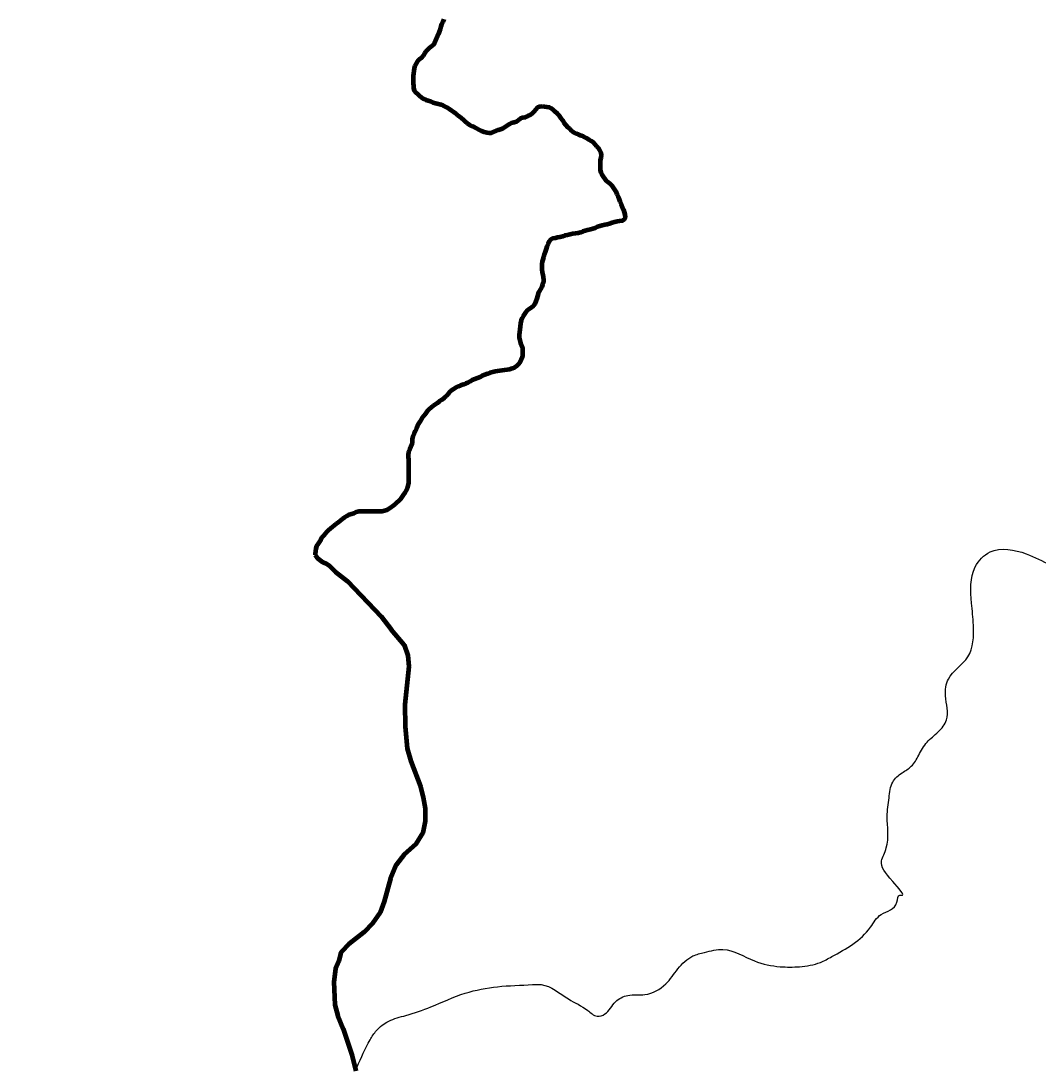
# Model space of a CAD drawing. Extents: x -1643653 to 4543381, y 1624270 to 13878484.
# Drawn here: x 736555 to 742039, y 8959919 to 8965563 of the extents above; entities that cross this region are included whole.
import ezdxf

# ---------------------------------------------------------------- set-up
doc = ezdxf.new("R2010")
doc.units = 0
doc.header["$LTSCALE"] = 160
for name, color, linetype, lineweight in [('24', 7, 'Continuous', 25), ('53', 7, 'Continuous', 106), ('60', 7, 'Continuous', 13)]:
    doc.layers.add(name, color=color, linetype=linetype, lineweight=lineweight)

msp = doc.modelspace()

# ---------------------------------------------------------------- linework, layer by layer
at = {"layer": '24', "lineweight": 53}
for points in [[(738835.7, 8965572.7), (738829.1, 8965559.3), (738822.9, 8965546.1), (738818.7, 8965532.6), (738814.7, 8965518.4), (738810.5, 8965505.2), (738806.3, 8965493.3), (738800.4, 8965480.7), (738794.8, 8965468.2), (738790.8, 8965455.9), (738785.4, 8965442.9), (738777.6, 8965432.5), (738766.6, 8965424.7), (738756.3, 8965416.7), (738747, 8965407.7), (738738.7, 8965398.2), (738731, 8965387.3), (738722.8, 8965375.9), (738714.1, 8965365.1), (738702.7, 8965354.9), (738693.3, 8965346.3), (738685.2, 8965334.8), (738679.1, 8965320.7)], [(738679.1, 8965320.7), (738674.7, 8965306.5), (738672.4, 8965293.8), (738670.5, 8965280.1), (738669.1, 8965267.1), (738668.9, 8965253.9), (738668.9, 8965252.2)], [(738668.9, 8965252.2), (738668.7, 8965240.3), (738668.8, 8965226.9), (738670.5, 8965213.4), (738671.6, 8965200.6), (738675.5, 8965187.9), (738683.2, 8965177.1), (738694.2, 8965168.7), (738703.2, 8965159.7), (738713.8, 8965150.9), (738725.1, 8965143.9), (738737.4, 8965138.3), (738750.2, 8965134.1), (738762.3, 8965130), (738777.7, 8965124.5), (738790.7, 8965121), (738803.9, 8965116.6), (738817.9, 8965112.1), (738831.1, 8965108.1), (738842.5, 8965102.6), (738853.3, 8965095.9), (738864, 8965088.8), (738877.1, 8965080.8), (738887.6, 8965072.8), (738899.1, 8965064.4), (738909.3, 8965056.3), (738918.8, 8965048), (738930.6, 8965038.9), (738940.1, 8965030.3), (738950.8, 8965020.6), (738961, 8965012.2), (738972.9, 8965004.1), (738987.1, 8964996.1), (738999.8, 8964990.7), (739011.8, 8964984.5), (739023.7, 8964978.8), (739038.7, 8964971.1), (739051.7, 8964965.5), (739066, 8964962.6), (739078.9, 8964960.8), (739091.5, 8964960.7), (739105.2, 8964965.7), (739117.7, 8964970.9), (739129.2, 8964975.8), (739141.3, 8964980), (739154.4, 8964986), (739166, 8964992.5), (739176.3, 8965000.1), (739187.8, 8965007.2), (739200.3, 8965014.2), (739213.3, 8965017.6), (739226.5, 8965021.3), (739236.7, 8965029.1), (739248, 8965037.4), (739260.3, 8965042.4), (739274.4, 8965044.9), (739287, 8965050.9), (739290.4, 8965051.6), (739301.9, 8965058), (739312.9, 8965066.6), (739322.4, 8965075.3), (739330.8, 8965086.5), (739340.1, 8965096.4), (739352, 8965102.9), (739364.5, 8965103.5)], [(739364.5, 8965103.5), (739376.9, 8965101.4), (739390.5, 8965100.2), (739403.2, 8965099.4), (739414.3, 8965093), (739425.1, 8965083.3), (739434.1, 8965074.6), (739445.8, 8965064.2), (739454.3, 8965055), (739466.1, 8965039.9), (739474.4, 8965028.9), (739482.8, 8965015.4), (739492, 8965003.2), (739502.8, 8964991.6), (739513.5, 8964980.9), (739523.7, 8964971.8), (739534.5, 8964964.2), (739547.6, 8964956.3), (739561.2, 8964951), (739575.4, 8964946.4), (739588.6, 8964941.1), (739602.4, 8964933)], [(739602.4, 8964933), (739616.9, 8964923.4), (739629, 8964917), (739639.3, 8964909.1), (739649.6, 8964899.5), (739658.5, 8964888.9), (739666.5, 8964878.5), (739674.7, 8964866.7), (739681.7, 8964852), (739683.1, 8964838.9), (739680.7, 8964826.1), (739678.3, 8964813.7), (739678.1, 8964801), (739677.9, 8964785.9), (739677.7, 8964772.2), (739677.9, 8964759.7), (739680.6, 8964747.2), (739687.4, 8964735.1), (739694.3, 8964724.5), (739702.9, 8964712.8), (739711, 8964702.3), (739721.6, 8964693.5), (739731.7, 8964686), (739740.6, 8964676.3), (739748.4, 8964665.9), (739755.8, 8964654.5), (739762.4, 8964643.3), (739768.2, 8964629.7), (739774.1, 8964615.5), (739779.6, 8964601.3), (739784.5, 8964589.9), (739790.5, 8964575.4), (739797.9, 8964557.4), (739803.4, 8964544.7), (739808, 8964532.3), (739811.6, 8964519.3), (739812.5, 8964504.6), (739808.1, 8964492.7), (739796, 8964485.8), (739781.8, 8964483.7), (739769, 8964482.1), (739755.9, 8964478.2), (739742.7, 8964474.3), (739729, 8964469.9), (739714.7, 8964466.8), (739702.4, 8964463.8), (739689.5, 8964460.4), (739676.8, 8964457.7), (739664.3, 8964452.6), (739651.7, 8964447), (739638.7, 8964442.6), (739625, 8964439.3), (739610, 8964436.1), (739596.4, 8964432.5), (739584.5, 8964427.7), (739571.5, 8964422.6), (739558.9, 8964419.2), (739544.5, 8964417.5), (739528.2, 8964415.7), (739513.7, 8964411.8), (739500.2, 8964409.2), (739488.1, 8964406.1), (739474, 8964402.2), (739461.1, 8964398.4), (739448.4, 8964395.6)], [(739448.4, 8964395.6), (739436.1, 8964391.9), (739423, 8964389.8), (739411.1, 8964384.3), (739402.2, 8964373.9), (739397.1, 8964361.9), (739391, 8964346.6), (739386.4, 8964334.5), (739381, 8964318.2), (739375.3, 8964305), (739371.6, 8964290.7), (739369.4, 8964277.6), (739365.2, 8964265.8), (739362.6, 8964253), (739362.4, 8964237.3), (739362.8, 8964223.2), (739364.8, 8964208.9), (739368.2, 8964195.2), (739370.3, 8964181.3), (739371.6, 8964168.2), (739371.4, 8964155.2), (739367.6, 8964142.4), (739362.4, 8964130.5), (739356.1, 8964116.8), (739349.6, 8964105.2), (739343.6, 8964092.4), (739339.1, 8964079.2), (739335.9, 8964067.1), (739331.6, 8964052.6), (739325.2, 8964039.2), (739317.8, 8964028.1), (739306.7, 8964019.5), (739296.6, 8964011.3), (739286.6, 8964003.5), (739277.1, 8963993.5), (739269.6, 8963983.3), (739262.6, 8963972.5)], [(739262.6, 8963972.5), (739256.7, 8963960.5), (739251, 8963948), (739248.8, 8963931.6), (739246.9, 8963916.2), (739244.8, 8963900.5), (739242.7, 8963886.3), (739241.9, 8963870.6), (739241.7, 8963856), (739244.4, 8963843.1), (739248.6, 8963828.5), (739253.7, 8963815.2), (739258.2, 8963802.7), (739259.2, 8963789.7), (739259, 8963776.6), (739258.5, 8963762), (739257, 8963748.6), (739252.4, 8963736.6), (739245.6, 8963724.3), (739237.9, 8963713.2), (739227.4, 8963703.2), (739216.4, 8963696), (739203.9, 8963688.9), (739189.8, 8963684.5), (739175.6, 8963682.3), (739162.4, 8963680.8), (739149.7, 8963679.2), (739137, 8963676.9), (739124.2, 8963674.8), (739111.6, 8963672.9), (739098.1, 8963670.9), (739082.6, 8963666.6), (739070.2, 8963661.7), (739056.3, 8963656.3), (739041.8, 8963649.7), (739030.1, 8963643.6), (739016.7, 8963637.6), (739002.2, 8963632.7), (738987.7, 8963626.9), (738976.7, 8963619.6), (738964.9, 8963612.8), (738953.3, 8963608.1), (738940.3, 8963604.1), (738925.1, 8963598.8), (738912.4, 8963592.7), (738898.1, 8963585.6), (738886.4, 8963579.1), (738873.1, 8963569.9), (738864.4, 8963559.8), (738857, 8963549.2), (738846.8, 8963540.5), (738837.4, 8963532.2), (738823.7, 8963521.1), (738811.7, 8963513.3), (738798.6, 8963503.5), (738787.8, 8963495.9), (738777.5, 8963488.3), (738765.8, 8963479.4), (738756.5, 8963470), (738747.5, 8963461.3), (738739.2, 8963450.5), (738729.8, 8963438.4), (738720.7, 8963426.6), (738712.8, 8963415.5), (738705.9, 8963402.8)], [(738705.9, 8963402.8), (738698.7, 8963391.5), (738692.3, 8963379.4), (738686.8, 8963366.6), (738680.4, 8963351.5), (738675, 8963338.5), (738668.4, 8963323.4), (738664.1, 8963309), (738663.3, 8963295), (738662.2, 8963279.9), (738657.7, 8963267.8), (738650.9, 8963255.1), (738645.1, 8963238.3), (738642.6, 8963225), (738642.7, 8963211.6), (738643.6, 8963198.4), (738645.1, 8963184.3), (738644.9, 8963167.8), (738644.7, 8963154), (738644.5, 8963140.2), (738644.3, 8963126.7), (738644.2, 8963113.8), (738644, 8963099.8), (738643.9, 8963085), (738643.7, 8963070.9), (738641.1, 8963056.6), (738636.7, 8963043.4), (738630.1, 8963030.2), (738624.1, 8963018.8), (738615.9, 8963006.1), (738608.2, 8962995.9), (738600.4, 8962985.8), (738591.8, 8962976.5), (738582, 8962967.3), (738572.2, 8962958.7), (738561.8, 8962950.2), (738558.8, 8962947.9)], [(738558.8, 8962947.9), (738550, 8962941.1), (738538.4, 8962933.1), (738527, 8962926.7), (738514.4, 8962922), (738501.1, 8962918.3), (738486.9, 8962918.5), (738473, 8962918.7), (738460, 8962918.9), (738446.5, 8962919.1), (738432, 8962919.3), (738417.1, 8962919.5), (738403.4, 8962919.7), (738390.8, 8962919.8), (738376.7, 8962919.5), (738362.2, 8962915.4), (738348.9, 8962908.9), (738336.6, 8962905.3), (738322.3, 8962900.2), (738311.4, 8962893.9), (738298.4, 8962886.2), (738287.4, 8962877.2), (738276.7, 8962868), (738265.6, 8962859.5), (738255.1, 8962851.8), (738244.3, 8962843.6), (738234.1, 8962836.2), (738223.4, 8962827.3), (738213.3, 8962819.1), (738204.3, 8962809.4), (738195.7, 8962799.4), (738187.1, 8962789.7), (738177.9, 8962778.2), (738170.8, 8962766.2), (738163.9, 8962755.2), (738156.5, 8962744.1), (738149.1, 8962731.3), (738145.2, 8962719.1), (738142.8, 8962705.9), (738141.8, 8962690.3), (738141.7, 8962685.5)], [(738141.7, 8962685.5), (738152.5, 8962669.6), (738181.9, 8962645.5), (738197.1, 8962640.8), (738217.1, 8962627.1), (738251, 8962593.2), (738314.9, 8962542.9), (738496.7, 8962353.4), (738550.2, 8962283), (738620.6, 8962200.2), (738640.6, 8962142.4), (738647, 8962082.8), (738624.5, 8961879.2), (738626.6, 8961759.9), (738636.5, 8961640.5), (738657.2, 8961572.5), (738708.2, 8961437), (738723.9, 8961377.2), (738733.9, 8961317.5), (738734.2, 8961249.7), (738720.9, 8961186.2), (738683.6, 8961126.1), (738620.8, 8961070.7), (738578.4, 8961013.8), (738548.1, 8960940.1), (738513.2, 8960816.6), (738491.7, 8960757.4), (738449.6, 8960697.3), (738406.1, 8960651.4), (738323.2, 8960586.2), (738283.9, 8960545.5), (738277, 8960532.8), (738268.6, 8960495.4), (738251.1, 8960454.1), (738241.8, 8960382.7)], [(738241.8, 8960382.7), (738247.4, 8960259.4), (738263.5, 8960199.7), (738292.1, 8960130.8), (738340.4, 8959985), (738360.6, 8959903.9)]]:
    msp.add_lwpolyline(points, dxfattribs=at)
at = {"layer": '24'}
msp.add_spline([(738367.7, 8959924.4), (738437.2, 8960071.1), (738471.9, 8960121.3), (738537.5, 8960171.6), (738630.2, 8960202.5), (738765.3, 8960248.8), (738950.5, 8960322.2), (739124.2, 8960357), (739313.4, 8960368.5), (739359.7, 8960368.5), (739506.3, 8960291.3), (739610.6, 8960229.5), (739660.8, 8960198.6), (739703.2, 8960210.2), (739761.1, 8960275.8), (739826.7, 8960310.6), (739919.4, 8960314.5), (740031.3, 8960372.4), (740096.9, 8960453.5), (740178, 8960523), (740239.7, 8960542.3), (740340.1, 8960557.8), (740509.9, 8960496), (740648.9, 8960465.1), (740753.1, 8960465.1), (740865, 8960488.3), (740926.8, 8960519.2), (741135.2, 8960677.5), (741193.1, 8960747.1), (741278, 8960812.7), (741293.5, 8960851.3), (741300.5, 8960850.1), (741255.5, 8960925.1), (741195.5, 8961035.2), (741220.5, 8961105.2), (741225.5, 8961275.2), (741235.5, 8961375.3), (741255.5, 8961460.3), (741305.5, 8961510.3), (741355.4, 8961545.3), (741395.4, 8961605.3), (741440.4, 8961675.3), (741500.4, 8961730.4), (741545.4, 8961795.4), (741540.4, 8961925.4), (741555.4, 8962015.5), (741660.3, 8962135.5), (741690.3, 8962305.5), (741680.3, 8962425.6), (741700.3, 8962620.6), (741780.3, 8962700.7), (741975.2, 8962690.7), (742105.2, 8962630.6), (742195.2, 8962590.6), (742275.1, 8962580.6), (742390.1, 8962640.6), (742520.1, 8962655.6), (742770, 8962605.6), (742989.9, 8962550.6), (743104.8, 8962540.6), (743324.8, 8962590.6), (743524.7, 8962640.6), (743664.7, 8962635.6), (743774.6, 8962635.6), (743904.6, 8962675.7), (744079.5, 8962775.7), (744274.5, 8962990.7), (744539.4, 8963385.9), (744659.3, 8963580.9), (744879.3, 8963706), (745084.2, 8963786), (745299.1, 8963801), (745444.1, 8963831), (745664, 8963901), (745943.9, 8964026.1), (746173.8, 8964201.1), (746393.8, 8964276.1), (746543.7, 8964266.1), (746708.6, 8964376.2), (746898.6, 8964536.2), (747118.5, 8964656.2), (747248.5, 8964676.2), (747398.4, 8964766.3), (747428.4, 8964831.3), (747488.4, 8964891.3), (747623.3, 8964991.3), (747863.3, 8965106.4), (747993.2, 8965146.4), (748133.2, 8965221.4), (748228.1, 8965321.5), (748358.1, 8965451.5)], degree=3, dxfattribs=at)
at = {"layer": '53'}
for points in [[(738835.7, 8965572.7), (738829.1, 8965559.3), (738822.9, 8965546.1), (738818.7, 8965532.6), (738814.7, 8965518.4), (738810.5, 8965505.2), (738806.3, 8965493.3), (738800.4, 8965480.7), (738794.8, 8965468.2), (738790.8, 8965455.9), (738785.4, 8965442.9), (738777.6, 8965432.5), (738766.6, 8965424.7), (738756.3, 8965416.7), (738747, 8965407.7), (738738.7, 8965398.2), (738731, 8965387.3), (738722.8, 8965375.9), (738714.1, 8965365.1), (738702.7, 8965354.9), (738693.3, 8965346.3), (738685.2, 8965334.8), (738679.1, 8965320.7)], [(738679.1, 8965320.7), (738674.7, 8965306.5), (738672.4, 8965293.8), (738670.5, 8965280.1), (738669.1, 8965267.1), (738668.9, 8965253.9), (738668.9, 8965252.2)], [(738668.9, 8965252.2), (738668.7, 8965240.3), (738668.8, 8965226.9), (738670.5, 8965213.4), (738671.6, 8965200.6), (738675.5, 8965187.9), (738683.2, 8965177.1), (738694.2, 8965168.7), (738703.2, 8965159.7), (738713.8, 8965150.9), (738725.1, 8965143.9), (738737.4, 8965138.3), (738750.2, 8965134.1), (738762.3, 8965130), (738777.7, 8965124.5), (738790.7, 8965121), (738803.9, 8965116.6), (738817.9, 8965112.1), (738831.1, 8965108.1), (738842.5, 8965102.6), (738853.3, 8965095.9), (738864, 8965088.8), (738877.1, 8965080.8), (738887.6, 8965072.8), (738899.1, 8965064.4), (738909.3, 8965056.3), (738918.8, 8965048), (738930.6, 8965038.9), (738940.1, 8965030.3), (738950.8, 8965020.6), (738961, 8965012.2), (738972.9, 8965004.1), (738987.1, 8964996.1), (738999.8, 8964990.7), (739011.8, 8964984.5), (739023.7, 8964978.8), (739038.7, 8964971.1), (739051.7, 8964965.5), (739066, 8964962.6), (739078.9, 8964960.8), (739091.5, 8964960.7), (739105.2, 8964965.7), (739117.7, 8964970.9), (739129.2, 8964975.8), (739141.3, 8964980), (739154.4, 8964986), (739166, 8964992.5), (739176.3, 8965000.1), (739187.8, 8965007.2), (739200.3, 8965014.2), (739213.3, 8965017.6), (739226.5, 8965021.3), (739236.7, 8965029.1), (739248, 8965037.4), (739260.3, 8965042.4), (739274.4, 8965044.9), (739287, 8965050.9), (739290.4, 8965051.6), (739301.9, 8965058), (739312.9, 8965066.6), (739322.4, 8965075.3), (739330.8, 8965086.5), (739340.1, 8965096.4), (739352, 8965102.9), (739364.5, 8965103.5)], [(739364.5, 8965103.5), (739376.9, 8965101.4), (739390.5, 8965100.2), (739403.2, 8965099.4), (739414.3, 8965093), (739425.1, 8965083.3), (739434.1, 8965074.6), (739445.8, 8965064.2), (739454.3, 8965055), (739466.1, 8965039.9), (739474.4, 8965028.9), (739482.8, 8965015.4), (739492, 8965003.2), (739502.8, 8964991.6), (739513.5, 8964980.9), (739523.7, 8964971.8), (739534.5, 8964964.2), (739547.6, 8964956.3), (739561.2, 8964951), (739575.4, 8964946.4), (739588.6, 8964941.1), (739602.4, 8964933)], [(739602.4, 8964933), (739616.9, 8964923.4), (739629, 8964917), (739639.3, 8964909.1), (739649.6, 8964899.5), (739658.5, 8964888.9), (739666.5, 8964878.5), (739674.7, 8964866.7), (739681.7, 8964852), (739683.1, 8964838.9), (739680.7, 8964826.1), (739678.3, 8964813.7), (739678.1, 8964801), (739677.9, 8964785.9), (739677.7, 8964772.2), (739677.9, 8964759.7), (739680.6, 8964747.2), (739687.4, 8964735.1), (739694.3, 8964724.5), (739702.9, 8964712.8), (739711, 8964702.3), (739721.6, 8964693.5), (739731.7, 8964686), (739740.6, 8964676.3), (739748.4, 8964665.9), (739755.8, 8964654.5), (739762.4, 8964643.3), (739768.2, 8964629.7), (739774.1, 8964615.5), (739779.6, 8964601.3), (739784.5, 8964589.9), (739790.5, 8964575.4), (739797.9, 8964557.4), (739803.4, 8964544.7), (739808, 8964532.3), (739811.6, 8964519.3), (739812.5, 8964504.6), (739808.1, 8964492.7), (739796, 8964485.8), (739781.8, 8964483.7), (739769, 8964482.1), (739755.9, 8964478.2), (739742.7, 8964474.3), (739729, 8964469.9), (739714.7, 8964466.8), (739702.4, 8964463.8), (739689.5, 8964460.4), (739676.8, 8964457.7), (739664.3, 8964452.6), (739651.7, 8964447), (739638.7, 8964442.6), (739625, 8964439.3), (739610, 8964436.1), (739596.4, 8964432.5), (739584.5, 8964427.7), (739571.5, 8964422.6), (739558.9, 8964419.2), (739544.5, 8964417.5), (739528.2, 8964415.7), (739513.7, 8964411.8), (739500.2, 8964409.2), (739488.1, 8964406.1), (739474, 8964402.2), (739461.1, 8964398.4), (739448.4, 8964395.6)], [(739448.4, 8964395.6), (739436.1, 8964391.9), (739423, 8964389.8), (739411.1, 8964384.3), (739402.2, 8964373.9), (739397.1, 8964361.9), (739391, 8964346.6), (739386.4, 8964334.5), (739381, 8964318.2), (739375.3, 8964305), (739371.6, 8964290.7), (739369.4, 8964277.6), (739365.2, 8964265.8), (739362.6, 8964253), (739362.4, 8964237.3), (739362.8, 8964223.2), (739364.8, 8964208.9), (739368.2, 8964195.2), (739370.3, 8964181.3), (739371.6, 8964168.2), (739371.4, 8964155.2), (739367.6, 8964142.4), (739362.4, 8964130.5), (739356.1, 8964116.8), (739349.6, 8964105.2), (739343.6, 8964092.4), (739339.1, 8964079.2), (739335.9, 8964067.1), (739331.6, 8964052.6), (739325.2, 8964039.2), (739317.8, 8964028.1), (739306.7, 8964019.5), (739296.6, 8964011.3), (739286.6, 8964003.5), (739277.1, 8963993.5), (739269.6, 8963983.3), (739262.6, 8963972.5)], [(739262.6, 8963972.5), (739256.7, 8963960.5), (739251, 8963948), (739248.8, 8963931.6), (739246.9, 8963916.2), (739244.8, 8963900.5), (739242.7, 8963886.3), (739241.9, 8963870.6), (739241.7, 8963856), (739244.4, 8963843.1), (739248.6, 8963828.5), (739253.7, 8963815.2), (739258.2, 8963802.7), (739259.2, 8963789.7), (739259, 8963776.6), (739258.5, 8963762), (739257, 8963748.6), (739252.4, 8963736.6), (739245.6, 8963724.3), (739237.9, 8963713.2), (739227.4, 8963703.2), (739216.4, 8963696), (739203.9, 8963688.9), (739189.8, 8963684.5), (739175.6, 8963682.3), (739162.4, 8963680.8), (739149.7, 8963679.2), (739137, 8963676.9), (739124.2, 8963674.8), (739111.6, 8963672.9), (739098.1, 8963670.9), (739082.6, 8963666.6), (739070.2, 8963661.7), (739056.3, 8963656.3), (739041.8, 8963649.7), (739030.1, 8963643.6), (739016.7, 8963637.6), (739002.2, 8963632.7), (738987.7, 8963626.9), (738976.7, 8963619.6), (738964.9, 8963612.8), (738953.3, 8963608.1), (738940.3, 8963604.1), (738925.1, 8963598.8), (738912.4, 8963592.7), (738898.1, 8963585.6), (738886.4, 8963579.1), (738873.1, 8963569.9), (738864.4, 8963559.8), (738857, 8963549.2), (738846.8, 8963540.5), (738837.4, 8963532.2), (738823.7, 8963521.1), (738811.7, 8963513.3), (738798.6, 8963503.5), (738787.8, 8963495.9), (738777.5, 8963488.3), (738765.8, 8963479.4), (738756.5, 8963470), (738747.5, 8963461.3), (738739.2, 8963450.5), (738729.8, 8963438.4), (738720.7, 8963426.6), (738712.8, 8963415.5), (738705.9, 8963402.8)], [(738705.9, 8963402.8), (738698.7, 8963391.5), (738692.3, 8963379.4), (738686.8, 8963366.6), (738680.4, 8963351.5), (738675, 8963338.5), (738668.4, 8963323.4), (738664.1, 8963309), (738663.3, 8963295), (738662.2, 8963279.9), (738657.7, 8963267.8), (738650.9, 8963255.1), (738645.1, 8963238.3), (738642.6, 8963225), (738642.7, 8963211.6), (738643.6, 8963198.4), (738645.1, 8963184.3), (738644.9, 8963167.8), (738644.7, 8963154), (738644.5, 8963140.2), (738644.3, 8963126.7), (738644.2, 8963113.8), (738644, 8963099.8), (738643.9, 8963085), (738643.7, 8963070.9), (738641.1, 8963056.6), (738636.7, 8963043.4), (738630.1, 8963030.2), (738624.1, 8963018.8), (738615.9, 8963006.1), (738608.2, 8962995.9), (738600.4, 8962985.8), (738591.8, 8962976.5), (738582, 8962967.3), (738572.2, 8962958.7), (738561.8, 8962950.2), (738558.8, 8962947.9)], [(738558.8, 8962947.9), (738550, 8962941.1), (738538.4, 8962933.1), (738527, 8962926.7), (738514.4, 8962922), (738501.1, 8962918.3), (738486.9, 8962918.5), (738473, 8962918.7), (738460, 8962918.9), (738446.5, 8962919.1), (738432, 8962919.3), (738417.1, 8962919.5), (738403.4, 8962919.7), (738390.8, 8962919.8), (738376.7, 8962919.5), (738362.2, 8962915.4), (738348.9, 8962908.9), (738336.6, 8962905.3), (738322.3, 8962900.2), (738311.4, 8962893.9), (738298.4, 8962886.2), (738287.4, 8962877.2), (738276.7, 8962868), (738265.6, 8962859.5), (738255.1, 8962851.8), (738244.3, 8962843.6), (738234.1, 8962836.2), (738223.4, 8962827.3), (738213.3, 8962819.1), (738204.3, 8962809.4), (738195.7, 8962799.4), (738187.1, 8962789.7), (738177.9, 8962778.2), (738170.8, 8962766.2), (738163.9, 8962755.2), (738156.5, 8962744.1), (738149.1, 8962731.3), (738145.2, 8962719.1), (738142.8, 8962705.9), (738141.8, 8962690.3), (738141.7, 8962685.5)], [(738141.7, 8962685.5), (738152.5, 8962669.6), (738181.9, 8962645.5), (738197.1, 8962640.8), (738217.1, 8962627.1), (738251, 8962593.2), (738314.9, 8962542.9), (738496.7, 8962353.4), (738550.2, 8962283), (738620.6, 8962200.2), (738640.6, 8962142.4), (738647, 8962082.8), (738624.5, 8961879.2), (738626.6, 8961759.9), (738636.5, 8961640.5), (738657.2, 8961572.5), (738708.2, 8961437), (738723.9, 8961377.2), (738733.9, 8961317.5), (738734.2, 8961249.7), (738720.9, 8961186.2), (738683.6, 8961126.1), (738620.8, 8961070.7), (738578.4, 8961013.8), (738548.1, 8960940.1), (738513.2, 8960816.6), (738491.7, 8960757.4), (738449.6, 8960697.3), (738406.1, 8960651.4), (738323.2, 8960586.2), (738283.9, 8960545.5), (738277, 8960532.8), (738268.6, 8960495.4), (738251.1, 8960454.1), (738241.8, 8960382.7)], [(738241.8, 8960382.7), (738247.4, 8960259.4), (738263.5, 8960199.7), (738292.1, 8960130.8), (738340.4, 8959985), (738360.6, 8959903.9)]]:
    msp.add_lwpolyline(points, dxfattribs=at)
at = {"layer": '60', "lineweight": 25}
msp.add_spline([(814781, 9009175.5), (814787.2, 9009173.4), (814796.9, 9009173.4), (814799.4, 9009172.4), (814805.1, 9009174.5), (814805.6, 9009176.5), (814811.7, 9009179.5), (814811.7, 9009179.5), (814801.5, 9009181), (814790.7, 9009181.5), (814784.1, 9009183.1), (814777.4, 9009185.1), (814778.4, 9009175.5)], degree=3, dxfattribs=at)

doc.saveas('drawing.dxf')
